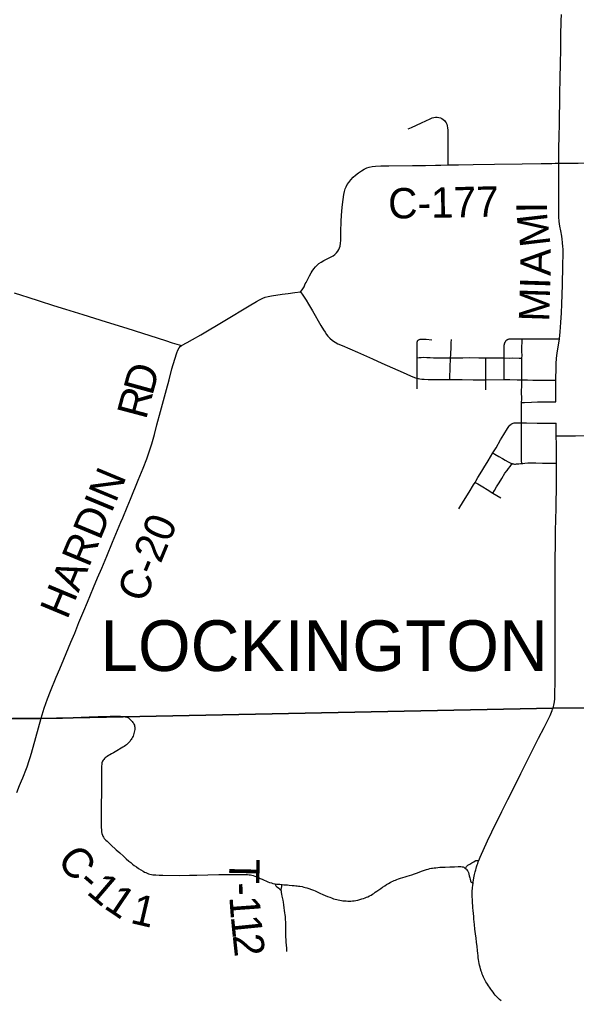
# Model space of a CAD drawing. Extents: x -87 to 2145, y -2128 to 440.
# Drawn here: x 286.82 to 314.32, y -467.17 to -418.74 of the extents above; entities that cross this region are included whole.
import ezdxf

# ---------------------------------------------------------------- set-up
doc = ezdxf.new("R2010")
doc.units = 0
for name, color, linetype in [('GM_X_Adjacent_County', 7, 'Continuous'), ('GM_X_City_Street', 7, 'Continuous'), ('GM_X_Corporation_Text', 7, 'Continuous'), ('GM_X_County', 7, 'Continuous'), ('GM_X_County_Road', 7, 'Continuous'), ('GM_X_County_Road_Text', 7, 'Continuous'), ('GM_X_Township', 7, 'Continuous'), ('GM_X_Township_Road', 7, 'Continuous'), ('GM_X_Township_Road_Text', 7, 'Continuous')]:
    doc.layers.add(name, color=color, linetype=linetype)

msp = doc.modelspace()

# ---------------------------------------------------------------- linework, layer by layer
at = {"layer": 'GM_X_Adjacent_County'}
for points in [[(208.542, -453.167), (221.675, -453.226), (221.963, -453.23), (240.007, -453.386), (248.276, -453.386), (254.91, -453.454), (261.564, -453.461), (287.823, -453.254), (291.936, -453.162), (313.165, -452.741), (334.004, -452.531), (333.38, -455.988), (333.666, -457.29), (333.32, -460.854), (341.891, -461.324), (342.126, -461.349), (342.126, -234.663)], [(342.126, -655.29), (342.126, -461.349), (341.891, -461.324), (333.32, -460.854), (333.666, -457.29), (333.38, -455.988), (334.004, -452.531), (313.165, -452.741), (291.936, -453.162), (287.823, -453.254), (261.564, -453.461), (254.91, -453.454), (248.276, -453.386), (240.007, -453.386), (221.963, -453.23), (221.675, -453.226), (208.542, -453.167)]]:
    msp.add_lwpolyline(points, dxfattribs=at)
at = {"layer": 'GM_X_City_Street'}
for points in [[(306.449, -435.438), (306.451, -435.06), (306.453, -434.691), (306.456, -434.659), (306.463, -434.633), (306.476, -434.607), (306.491, -434.585), (306.505, -434.57)], [(306.505, -434.57), (306.523, -434.557), (306.542, -434.547), (306.571, -434.534), (306.595, -434.526), (306.622, -434.521), (306.676, -434.514), (306.737, -434.511), (306.807, -434.514), (306.9, -434.521), (307.185, -434.547)], [(308.106, -435.438), (308.113, -435.292), (308.119, -435.162), (308.126, -435.006), (308.132, -434.869), (308.139, -434.693), (308.145, -434.535)], [(310.753, -435.447), (310.753, -435.232), (310.752, -435.081), (310.753, -434.856), (310.755, -434.824), (310.757, -434.805), (310.76, -434.786), (310.764, -434.768), (310.771, -434.74), (310.776, -434.721), (310.78, -434.705), (310.787, -434.685), (310.797, -434.664), (310.807, -434.646), (310.817, -434.63), (310.826, -434.617), (310.835, -434.602), (310.844, -434.591)], [(310.844, -434.591), (310.856, -434.577), (310.87, -434.566), (310.885, -434.554), (310.898, -434.545), (310.914, -434.538), (310.932, -434.529), (310.95, -434.521), (310.971, -434.514), (310.994, -434.509), (311.015, -434.505), (311.041, -434.502), (311.072, -434.499), (311.283, -434.498), (311.633, -434.496)], [(311.629, -435.451), (311.63, -435.319), (311.628, -435.123), (311.629, -434.898), (311.632, -434.668), (311.633, -434.496)], [(311.633, -434.496), (311.821, -434.497), (312.622, -434.503), (313.479, -434.51)], [(313.3, -436.544), (313.301, -436.427), (313.309, -436.019), (313.316, -435.739), (313.335, -435.463), (313.363, -435.203), (313.479, -434.51)], [(306.446, -436.45), (306.447, -436.019), (306.449, -435.698), (306.449, -435.438)], [(306.449, -435.438), (306.55, -435.43), (306.656, -435.421), (306.78, -435.415), (306.929, -435.417), (307.097, -435.43), (307.257, -435.44), (307.404, -435.448), (307.698, -435.447), (307.91, -435.44), (308.106, -435.438)], [(308.061, -436.516), (308.068, -436.321), (308.078, -436.043), (308.088, -435.797), (308.099, -435.568), (308.106, -435.438)], [(308.106, -435.438), (308.703, -435.433), (309.058, -435.43), (309.504, -435.433), (309.849, -435.439)], [(309.85, -436.522), (309.85, -436.494), (309.85, -436.301), (309.85, -436.077), (309.849, -435.793), (309.849, -435.565), (309.849, -435.439)], [(309.849, -435.439), (309.865, -435.439), (310.159, -435.441), (310.753, -435.447)], [(310.747, -436.517), (310.749, -436.395), (310.751, -436.23), (310.753, -436.037), (310.755, -435.766), (310.753, -435.447)], [(310.753, -435.447), (311.022, -435.45), (311.184, -435.449), (311.495, -435.45), (311.629, -435.451)], [(311.615, -436.526), (311.62, -436.109), (311.625, -435.85), (311.628, -435.61), (311.629, -435.451)], [(305.759, -436.17), (306.131, -436.33), (306.316, -436.404), (306.413, -436.438), (306.446, -436.45)], [(306.445, -436.966), (306.447, -436.67), (306.447, -436.51), (306.446, -436.45)], [(306.446, -436.45), (306.502, -436.46), (306.578, -436.473), (306.687, -436.486), (306.791, -436.495), (307.002, -436.506), (307.314, -436.514), (307.921, -436.516), (308.061, -436.516)], [(308.061, -436.516), (308.674, -436.514), (309.226, -436.519), (309.85, -436.522)], [(309.85, -437.028), (309.849, -436.76), (309.85, -436.522)], [(309.85, -436.522), (310.747, -436.517)], [(310.747, -436.517), (311.021, -436.516), (311.392, -436.522), (311.615, -436.526)], [(311.612, -437.641), (311.614, -437.489), (311.613, -437.097), (311.618, -436.803), (311.615, -436.526)], [(311.615, -436.526), (311.899, -436.532), (312.166, -436.537), (312.448, -436.543), (312.861, -436.545), (313.104, -436.545), (313.3, -436.544)], [(313.298, -437.613), (313.297, -437.389), (313.296, -437.125), (313.297, -436.849), (313.3, -436.544)], [(311.6, -438.65), (311.605, -438.449), (311.61, -437.739), (311.612, -437.641)], [(311.612, -437.641), (311.756, -437.638), (312.1, -437.63), (312.396, -437.615), (312.954, -437.613), (313.171, -437.613), (313.298, -437.613)], [(310.196, -440.134), (310.346, -439.88), (310.576, -439.483), (310.727, -439.23), (310.917, -438.927), (310.984, -438.831), (311.035, -438.77), (311.071, -438.736), (311.109, -438.706)], [(311.109, -438.706), (311.133, -438.692), (311.154, -438.682), (311.192, -438.668), (311.235, -438.657), (311.278, -438.651), (311.327, -438.647), (311.6, -438.65)], [(311.616, -440.656), (311.612, -440.515), (311.602, -440.147), (311.6, -439.918), (311.603, -439.592), (311.599, -439.216), (311.601, -438.921), (311.6, -438.65)], [(311.6, -438.65), (311.85, -438.656), (312.372, -438.664), (312.782, -438.667), (313.311, -438.661)], [(313.324, -439.291), (313.313, -438.724), (313.311, -438.661)], [(309.31, -441.59), (309.346, -441.528), (309.455, -441.352), (309.642, -441.041), (309.744, -440.873), (309.952, -440.521), (310.196, -440.134)], [(310.196, -440.134), (310.291, -440.194), (310.487, -440.311), (310.67, -440.419), (310.799, -440.49), (310.943, -440.57), (311.046, -440.623), (311.112, -440.654), (311.143, -440.664)], [(311.616, -440.656), (311.668, -440.651), (311.766, -440.641), (311.924, -440.633), (312.024, -440.63), (312.311, -440.63), (312.634, -440.635), (313.183, -440.644), (313.337, -440.644)], [(310.186, -442.116), (310.268, -441.985), (310.372, -441.818), (310.505, -441.61), (310.63, -441.398), (310.79, -441.14), (310.892, -441.001), (310.966, -440.899), (311.04, -440.801), (311.143, -440.664)], [(311.143, -440.664), (311.164, -440.671), (311.214, -440.681), (311.255, -440.687), (311.307, -440.687), (311.362, -440.682), (311.479, -440.67), (311.56, -440.663), (311.616, -440.656)], [(308.51, -442.894), (308.744, -442.518), (309.018, -442.075), (309.238, -441.711), (309.31, -441.59)], [(309.31, -441.59), (309.444, -441.667), (309.689, -441.812), (309.915, -441.947), (310.186, -442.116)], [(310.186, -442.116), (310.592, -442.346)]]:
    msp.add_lwpolyline(points, dxfattribs=at)
at = {"layer": 'GM_X_County'}
for points in [[(208.542, -453.167), (221.675, -453.226), (221.963, -453.23), (240.007, -453.386), (248.276, -453.386), (254.91, -453.454), (261.564, -453.461), (287.823, -453.254), (291.936, -453.162), (313.165, -452.741), (334.004, -452.531), (333.38, -455.988), (333.666, -457.29), (333.32, -460.854), (341.891, -461.324), (342.126, -461.349), (342.126, -234.663)], [(342.126, -655.29), (342.126, -461.349), (341.891, -461.324), (333.32, -460.854), (333.666, -457.29), (333.38, -455.988), (334.004, -452.531), (313.165, -452.741), (291.936, -453.162), (287.823, -453.254), (261.564, -453.461), (254.91, -453.454), (248.276, -453.386), (240.007, -453.386), (221.963, -453.23), (221.675, -453.226), (208.542, -453.167)]]:
    msp.add_lwpolyline(points, dxfattribs=at)
at = {"layer": 'GM_X_County_Road'}
for points in [[(313.449, -425.835), (313.448, -425.715), (313.454, -425.125), (313.471, -424.486), (313.484, -423.927), (313.483, -423.681), (313.486, -423.502), (313.485, -423.305), (313.493, -423.059), (313.504, -422.42), (313.514, -421.633), (313.531, -420.928), (313.541, -420.206), (313.551, -419.55), (313.568, -418.795), (313.573, -418.484)], [(306.006, -424.142), (306.17, -424.068), (306.659, -423.838), (307.089, -423.637), (307.196, -423.594), (307.275, -423.573), (307.356, -423.562), (307.438, -423.561), (307.519, -423.571), (307.597, -423.595), (307.671, -423.631), (307.739, -423.676), (307.8, -423.73), (307.842, -423.78), (307.878, -423.835), (307.911, -423.909), (307.935, -423.988), (307.953, -424.084), (307.961, -424.199), (307.961, -424.521), (307.959, -425.083), (307.961, -425.525), (307.962, -425.919)], [(300.691, -432.179), (300.775, -432.086), (300.869, -431.933), (300.928, -431.795), (300.964, -431.721), (301.046, -431.56), (301.082, -431.487), (301.136, -431.385), (301.215, -431.24), (301.266, -431.155), (301.342, -431.045), (301.428, -430.944), (301.511, -430.861), (301.601, -430.787), (301.712, -430.712), (301.843, -430.64), (302.049, -430.538), (302.209, -430.458), (302.306, -430.401), (302.394, -430.332), (302.474, -430.254), (302.534, -430.179), (302.583, -430.098), (302.622, -430.011), (302.645, -429.935), (302.674, -429.777), (302.685, -429.648), (302.685, -429.47), (302.683, -429.223), (302.697, -428.697), (302.712, -428.418), (302.746, -428.009), (302.791, -427.617), (302.826, -427.372), (302.858, -427.226), (302.899, -427.098), (302.945, -426.991), (303.002, -426.888), (303.078, -426.778), (303.183, -426.65), (303.297, -426.529), (303.408, -426.429), (303.55, -426.315), (303.699, -426.21), (303.827, -426.133), (303.962, -426.068), (304.089, -426.025), (304.236, -425.993), (304.401, -425.975), (304.666, -425.967), (305.059, -425.96), (306.224, -425.947), (306.863, -425.938), (307.355, -425.927), (307.617, -425.926), (307.962, -425.919)], [(307.962, -425.919), (308.493, -425.917), (309.214, -425.897), (310.265, -425.875), (311.643, -425.856), (312.579, -425.841), (313.104, -425.839), (313.268, -425.837), (313.449, -425.835)], [(313.479, -434.51), (313.517, -434.161), (313.551, -433.699), (313.576, -433.224), (313.595, -432.798), (313.627, -431.83), (313.653, -430.896), (313.663, -430.272), (313.659, -430.058), (313.653, -429.959), (313.638, -429.746), (313.619, -429.583), (313.594, -429.436), (313.543, -429.178), (313.497, -428.937), (313.47, -428.711), (313.453, -428.483), (313.445, -428.172), (313.445, -427.615), (313.446, -427.139), (313.444, -426.812), (313.452, -426.42), (313.451, -426.092), (313.449, -425.835)], [(286.553, -432.23), (286.912, -432.345), (287.225, -432.444), (287.787, -432.62), (288.486, -432.856), (289.087, -433.042), (289.934, -433.304), (291.087, -433.659), (292.121, -433.979), (294.029, -434.585), (294.355, -434.693), (294.812, -434.825)], [(294.812, -434.825), (295.094, -434.682), (295.354, -434.54), (295.766, -434.301), (296.947, -433.593), (298.16, -432.873), (298.51, -432.66), (298.666, -432.573), (298.827, -432.494), (298.947, -432.447), (299.087, -432.408), (299.262, -432.376), (299.781, -432.303), (300.074, -432.265), (300.414, -432.22), (300.691, -432.179)], [(300.691, -432.179), (300.812, -432.355), (300.876, -432.446), (300.975, -432.594), (301.093, -432.79), (301.283, -433.115), (301.697, -433.841), (301.824, -434.053), (301.904, -434.177), (301.98, -434.286), (302.043, -434.363), (302.145, -434.471), (302.274, -434.577), (302.398, -434.661), (302.542, -434.742), (302.751, -434.839), (303.503, -435.165), (304.239, -435.485), (304.715, -435.701), (305.759, -436.17)], [(287.876, -453.233), (288.033, -452.733), (288.197, -452.27), (288.34, -451.904), (288.628, -451.207), (288.802, -450.8), (289.01, -450.318), (289.355, -449.485), (289.541, -449.03), (289.752, -448.514), (289.992, -447.939), (290.176, -447.5), (290.47, -446.787), (290.669, -446.302), (290.872, -445.818), (291.122, -445.229), (291.403, -444.546), (291.821, -443.548), (291.91, -443.337), (292.123, -442.821), (292.291, -442.412), (292.681, -441.473), (292.917, -440.896), (293.102, -440.421), (293.224, -440.081), (293.348, -439.689), (293.478, -439.231), (293.603, -438.755), (293.78, -438.089), (294.067, -437.011), (294.2, -436.521), (294.344, -435.982), (294.479, -435.51), (294.576, -435.197), (294.634, -435.056), (294.695, -434.951), (294.752, -434.882), (294.812, -434.825)], [(314.275, -439.291), (314.9, -439.271), (315.255, -439.26), (315.81, -439.242), (316.301, -439.228), (316.612, -439.217), (316.972, -439.207), (317.365, -439.195), (317.938, -439.176), (318.479, -439.163), (318.84, -439.152), (320.036, -439.115), (322.331, -439.056), (324.249, -439.011), (325.02, -438.986), (325.163, -438.982)], [(313.324, -439.291), (313.56, -439.294), (313.761, -439.297), (313.969, -439.294), (314.097, -439.292), (314.275, -439.291)], [(313.337, -440.644), (313.336, -440.172), (313.331, -439.718), (313.324, -439.291)], [(313.332, -441.658), (313.337, -441.259), (313.338, -440.797), (313.337, -440.644)], [(313.161, -452.737), (313.213, -452.514), (313.23, -452.422), (313.244, -452.274), (313.259, -451.962), (313.266, -451.501), (313.265, -451.205), (313.264, -450.599), (313.267, -450.106), (313.26, -449.285), (313.265, -448.53), (313.27, -447.25), (313.269, -446.872), (313.266, -445.334), (313.276, -444.683), (313.286, -443.948), (313.295, -443.461), (313.317, -442.837), (313.332, -441.658)], [(309.495, -460.257), (309.525, -460.176), (309.562, -460.088), (309.623, -459.948), (309.707, -459.759), (309.93, -459.284), (310.36, -458.401), (310.496, -458.12), (310.631, -457.839), (310.933, -457.239), (311.222, -456.668), (311.574, -455.964), (312.036, -455.044), (312.45, -454.22), (312.722, -453.687), (312.8, -453.534), (312.841, -453.455), (312.874, -453.39), (312.92, -453.301), (312.954, -453.236), (312.989, -453.162), (313.02, -453.093), (313.056, -453.015), (313.091, -452.932), (313.123, -452.85), (313.143, -452.793), (313.161, -452.737)], [(286.466, -453.23), (286.941, -453.228), (287.876, -453.233)], [(286.466, -453.23), (286.941, -453.228), (287.876, -453.233)], [(286.678, -456.895), (286.819, -456.561), (286.869, -456.441), (286.915, -456.331), (286.98, -456.17), (287.043, -456.016), (287.097, -455.879), (287.132, -455.792), (287.16, -455.716), (287.188, -455.64), (287.227, -455.532), (287.263, -455.428), (287.297, -455.328), (287.347, -455.17), (287.41, -454.966), (287.618, -454.193), (287.876, -453.233)], [(287.876, -453.233), (288.94, -453.227), (289.366, -453.218), (289.857, -453.19), (290.249, -453.171), (290.707, -453.152), (291.001, -453.142), (291.295, -453.133), (291.556, -453.133), (291.621, -453.133), (291.795, -453.135), (291.912, -453.143), (292.025, -453.16), (292.112, -453.186), (292.19, -453.212)], [(287.876, -453.233), (288.94, -453.227), (289.366, -453.218), (289.857, -453.19), (290.249, -453.171), (290.707, -453.152), (291.001, -453.142), (291.295, -453.133), (291.556, -453.133), (291.621, -453.133), (291.795, -453.135), (291.912, -453.143), (292.025, -453.16), (292.112, -453.186), (292.19, -453.212)], [(292.19, -453.212), (292.253, -453.269), (292.295, -453.311), (292.325, -453.34), (292.352, -453.368), (292.383, -453.4), (292.414, -453.439), (292.442, -453.481), (292.464, -453.524), (292.486, -453.574), (292.501, -453.622), (292.505, -453.669), (292.509, -453.726), (292.507, -453.791), (292.498, -453.85), (292.483, -453.921), (292.468, -453.984), (292.446, -454.056), (292.42, -454.125), (292.394, -454.177), (292.362, -454.238), (292.329, -454.286), (292.301, -454.325), (292.271, -454.364), (292.232, -454.409), (292.193, -454.451), (292.151, -454.492), (292.095, -454.54), (292.043, -454.581), (291.98, -454.626), (291.917, -454.668), (291.834, -454.72), (291.758, -454.765), (291.698, -454.802), (291.62, -454.848), (291.541, -454.893), (291.455, -454.943), (291.359, -454.995), (291.281, -455.039), (291.216, -455.076), (291.142, -455.121), (291.092, -455.156), (291.049, -455.189), (291.006, -455.228), (290.973, -455.265), (290.94, -455.308), (290.916, -455.347), (290.895, -455.386), (290.882, -455.436), (290.877, -455.486), (290.869, -455.623), (290.86, -455.835), (290.862, -456.059), (290.862, -456.679), (290.845, -457.738), (290.843, -458.025), (290.843, -458.233), (290.845, -458.411), (290.845, -458.518), (290.849, -458.63), (290.858, -458.75), (290.869, -458.843), (290.884, -458.93), (290.908, -459.01), (290.93, -459.06), (290.955, -459.106), (290.979, -459.143), (291.003, -459.177), (291.038, -459.214), (291.084, -459.26), (291.14, -459.312), (291.229, -459.394), (291.329, -459.485), (291.594, -459.726), (291.765, -459.88), (291.947, -460.048), (292.084, -460.171), (292.214, -460.286), (292.305, -460.364), (292.392, -460.436), (292.475, -460.499), (292.588, -460.579), (292.692, -460.649), (292.8, -460.718), (292.92, -460.792), (292.991, -460.831), (293.048, -460.859), (293.121, -460.892), (293.183, -460.913), (293.258, -460.933), (293.336, -460.95), (293.403, -460.961), (293.475, -460.968), (293.548, -460.973), (293.705, -460.978), (293.891, -460.983), (294.738, -460.994), (295.211, -460.985)], [(308.842, -460.652), (308.869, -460.595), (308.892, -460.554), (308.921, -460.526), (308.962, -460.493), (309.059, -460.435), (309.156, -460.377), (309.246, -460.323), (309.322, -460.278), (309.357, -460.263), (309.4, -460.254), (309.437, -460.254), (309.495, -460.257)], [(309.211, -461.382), (309.219, -461.315), (309.234, -461.227), (309.254, -461.117), (309.291, -460.942), (309.321, -460.825), (309.345, -460.727), (309.365, -460.654), (309.386, -460.578), (309.417, -460.478), (309.441, -460.406), (309.466, -460.33), (309.495, -460.257)], [(295.211, -460.985), (295.574, -460.978), (296.656, -460.946), (297.509, -460.942), (297.723, -460.942), (297.876, -460.944), (297.993, -460.948), (298.076, -460.955), (298.152, -460.963), (298.219, -460.974), (298.288, -460.989), (298.358, -461.007), (298.436, -461.03), (298.518, -461.061), (298.614, -461.102), (298.699, -461.141), (298.79, -461.183), (298.894, -461.23), (298.983, -461.269), (299.078, -461.308), (299.167, -461.341), (299.252, -461.369), (299.332, -461.389), (299.427, -461.409)], [(299.783, -461.445), (299.87, -461.452), (299.964, -461.458), (300.053, -461.464), (300.133, -461.471), (300.279, -461.485), (300.378, -461.493), (300.463, -461.504), (300.524, -461.51), (300.593, -461.519), (300.665, -461.53), (300.77, -461.55), (300.856, -461.569), (300.925, -461.586), (301.009, -461.611), (301.097, -461.638), (301.234, -461.687), (301.33, -461.724), (301.412, -461.757), (301.516, -461.802), (301.653, -461.865), (301.792, -461.93), (301.909, -461.984), (302.026, -462.034), (302.133, -462.075), (302.226, -462.11), (302.315, -462.143), (302.398, -462.169), (302.478, -462.19), (302.549, -462.208), (302.632, -462.225), (302.708, -462.238), (302.784, -462.247), (302.862, -462.253), (302.94, -462.258), (303.023, -462.262), (303.094, -462.262), (303.179, -462.26), (303.253, -462.253), (303.335, -462.243), (303.422, -462.23), (303.522, -462.21), (303.626, -462.184), (303.717, -462.158), (303.804, -462.13), (303.88, -462.102), (303.954, -462.073), (304.023, -462.045), (304.099, -462.008), (304.177, -461.965), (304.24, -461.926), (304.305, -461.882), (304.383, -461.83), (304.466, -461.774), (304.557, -461.713), (304.652, -461.646), (304.748, -461.581), (304.848, -461.513), (304.945, -461.45), (305.036, -461.396), (305.112, -461.353), (305.175, -461.318), (305.245, -461.283), (305.321, -461.249), (305.381, -461.223), (305.453, -461.195), (305.529, -461.168), (305.635, -461.134), (305.746, -461.101), (305.857, -461.069), (305.965, -461.036), (306.08, -460.999), (306.197, -460.96), (306.326, -460.913), (306.464, -460.862), (306.59, -460.815), (306.711, -460.77), (306.807, -460.739), (306.916, -460.704), (306.998, -460.68), (307.079, -460.661), (307.155, -460.643), (307.217, -460.632), (307.291, -460.622), (307.367, -460.613), (307.465, -460.604), (307.571, -460.595), (307.684, -460.589), (307.834, -460.582), (308.068, -460.574), (308.3, -460.565), (308.478, -460.559), (308.546, -460.556), (308.611, -460.559), (308.667, -460.566), (308.717, -460.576), (308.75, -460.591), (308.778, -460.606), (308.813, -460.63), (308.842, -460.652)], [(308.842, -460.652), (308.847, -460.656), (308.882, -460.687), (308.912, -460.721), (308.941, -460.763), (308.956, -460.793), (308.98, -460.852), (309.004, -460.93), (309.025, -461.008), (309.056, -461.121), (309.071, -461.184), (309.092, -461.266), (309.108, -461.305), (309.123, -461.327), (309.145, -461.346), (309.173, -461.362), (309.211, -461.382)], [(299.427, -461.409), (299.529, -461.422), (299.593, -461.428), (299.667, -461.435), (299.729, -461.441), (299.783, -461.445)], [(310.597, -467.194), (310.517, -467.123), (310.439, -467.045), (310.365, -466.969), (310.309, -466.906), (310.254, -466.841), (310.198, -466.767), (310.137, -466.682), (310.083, -466.606), (310.022, -466.519), (309.97, -466.441), (309.927, -466.372), (309.885, -466.307), (309.846, -466.242), (309.799, -466.155), (309.762, -466.083), (309.729, -466.014), (309.697, -465.94), (309.668, -465.871), (309.638, -465.792), (309.614, -465.721), (309.579, -465.606), (309.556, -465.519), (309.534, -465.428), (309.518, -465.347), (309.501, -465.243), (309.488, -465.152), (309.473, -465.057), (309.46, -464.953), (309.447, -464.853), (309.432, -464.71), (309.408, -464.503), (309.384, -464.297), (309.36, -464.1), (309.334, -463.878), (309.308, -463.644), (309.284, -463.42), (309.269, -463.279), (309.256, -463.154), (309.243, -463.03), (309.23, -462.873), (309.219, -462.735), (309.208, -462.589), (309.199, -462.464), (309.193, -462.374), (309.187, -462.29), (309.18, -462.175), (309.175, -462.073), (309.173, -462.001), (309.171, -461.923), (309.173, -461.828), (309.176, -461.741), (309.18, -461.661), (309.187, -461.584), (309.198, -461.489), (309.211, -461.382)]]:
    msp.add_lwpolyline(points, dxfattribs=at)
at = {"layer": 'GM_X_Township'}
for points in [[(208.542, -453.167), (221.675, -453.226), (221.963, -453.23), (240.007, -453.386), (248.276, -453.386), (254.91, -453.454), (261.564, -453.461), (287.823, -453.254), (291.936, -453.162), (313.165, -452.741), (334.004, -452.531), (333.38, -455.988), (333.666, -457.29), (333.32, -460.854), (333.294, -461.135), (333.2, -461.461), (332.933, -462.05), (332.682, -463.001), (332.537, -463.37), (331.871, -464.628), (331.581, -466.31), (331.554, -466.962), (331.412, -467.933)], [(261.564, -453.461), (287.823, -453.254), (291.936, -453.162), (313.165, -452.741), (334.004, -452.531)]]:
    msp.add_lwpolyline(points, dxfattribs=at)
at = {"layer": 'GM_X_Township_Road'}
for points in [[(313.449, -425.835), (314.087, -425.827), (314.399, -425.824), (314.71, -425.82), (315.218, -425.812), (315.824, -425.805), (316.398, -425.797), (317.496, -425.783), (318.627, -425.772), (319.365, -425.761), (320.381, -425.741), (321.906, -425.72), (323.086, -425.704), (324.218, -425.686), (324.792, -425.676), (325.218, -425.673), (325.376, -425.672)], [(299.427, -461.409), (299.435, -461.435), (299.453, -461.47), (299.48, -461.51), (299.511, -461.541), (299.559, -461.581), (299.613, -461.622), (299.674, -461.669), (299.739, -461.719)], [(299.739, -461.719), (299.738, -461.71), (299.74, -461.665), (299.747, -461.619), (299.764, -461.547), (299.775, -461.497), (299.783, -461.445)], [(300.016, -464.751), (300.009, -464.588), (299.999, -464.442), (299.986, -464.293), (299.977, -464.163), (299.97, -464.052), (299.964, -463.95), (299.96, -463.843), (299.96, -463.731), (299.96, -463.602), (299.96, -463.516), (299.962, -463.42), (299.96, -463.297), (299.956, -463.165), (299.951, -463.09), (299.944, -463.021), (299.933, -462.936), (299.923, -462.847), (299.907, -462.728), (299.89, -462.602), (299.868, -462.45), (299.847, -462.313), (299.827, -462.209), (299.803, -462.079), (299.79, -462.014), (299.775, -461.929), (299.758, -461.838), (299.747, -461.782), (299.74, -461.745), (299.739, -461.719)]]:
    msp.add_lwpolyline(points, dxfattribs=at)

# ---------------------------------------------------------------- texts
at = {"layer": 'GM_X_Corporation_Text'}
msp.add_text('LOCKINGTON', height=2.5, rotation=0, dxfattribs=at).set_placement((290.805, -450.901))
at = {"layer": 'GM_X_County_Road_Text'}
for s, rotation, p in [('C-177', 1.0964, (305.032, -428.571)), ('I', 90.2888, (312.858, -428.297)), ('M', 96.6051, (313.043, -429.87)), ('A', 89.3468, (313.038, -431.397)), ('I', 88.1712, (313.018, -432.046)), ('M', 88.1625, (312.966, -433.674)), ('D', 74.573, (293.373, -437.344)), ('R', 75.1312, (293.058, -438.531)), ('HARDIN', 67.4199, (289.167, -448.401)), ('C-20', 67.5712, (292.976, -447.591)), ('C', 307.5888, (288.627, -460.238)), ('-', 318.9664, (289.601, -461.451)), ('1', 319.4634, (290.076, -461.865)), ('1', 326.0445, (290.928, -462.579)), ('1', 346.8588, (292.237, -463.331))]:
    msp.add_text(s, height=1.5, rotation=rotation, dxfattribs=at).set_placement(p)
at = {"layer": 'GM_X_Township_Road_Text'}
for s, rotation, p in [('T', 268.83, (297.181, -460.162)), ('-', 271.1666, (297.158, -461.35)), ('1', 274.1558, (297.174, -462.051)), ('1', 275.6939, (297.245, -463.016)), ('2', 276.2136, (297.338, -463.951))]:
    msp.add_text(s, height=1.5, rotation=rotation, dxfattribs=at).set_placement(p)

doc.saveas('drawing.dxf')
